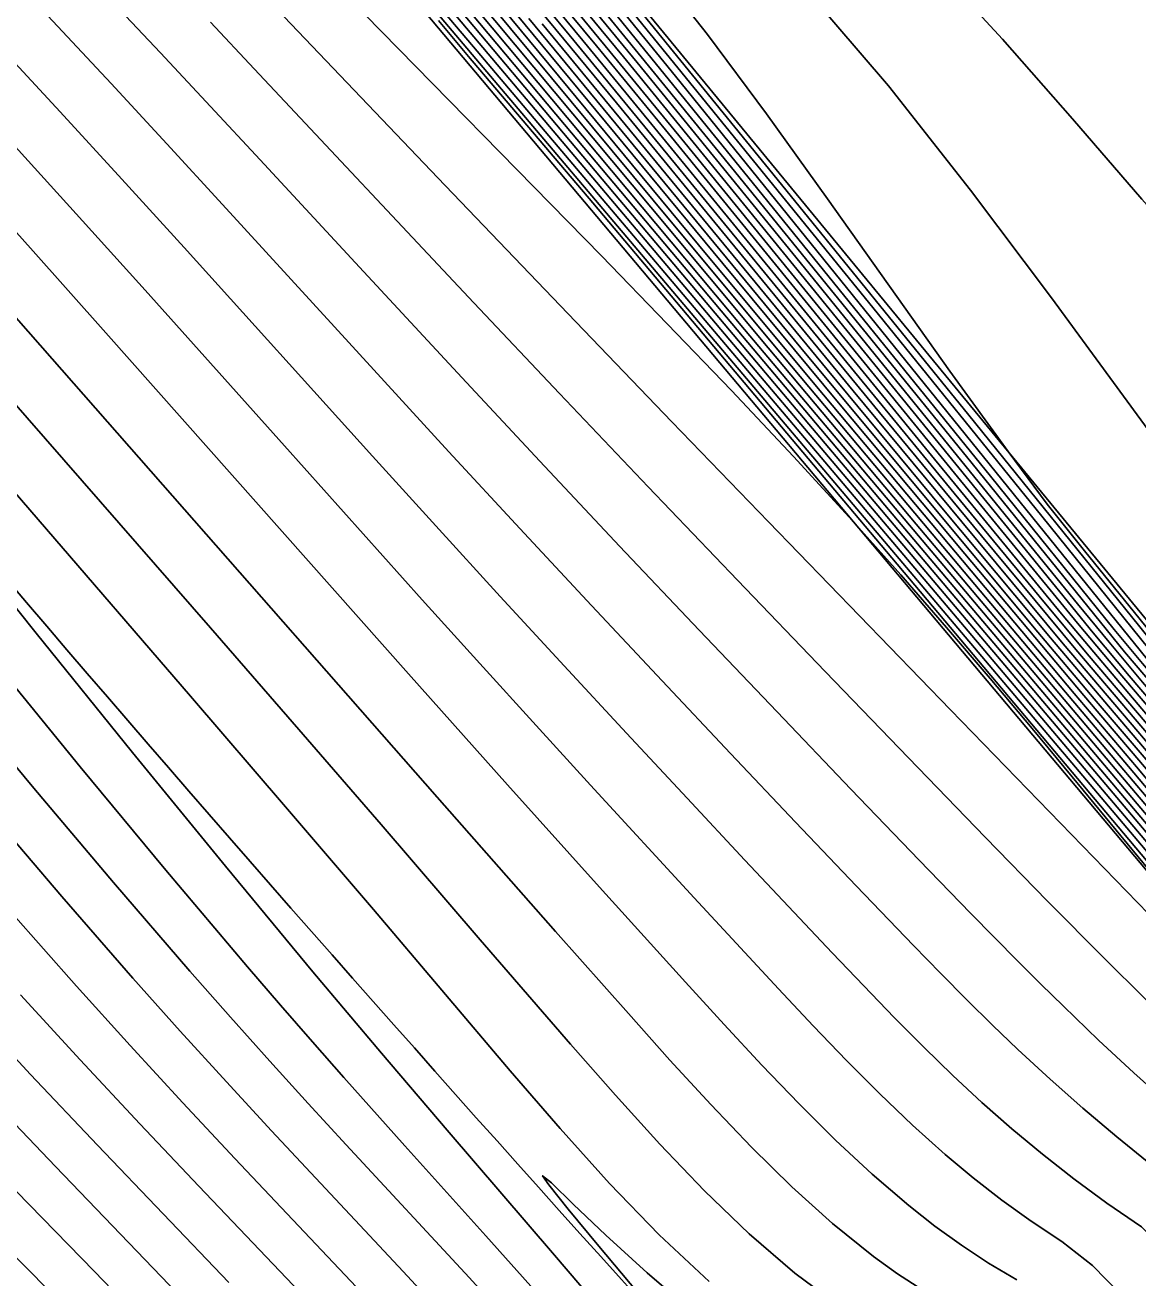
# Model space of a CAD drawing. Extents: x 2356077 to 2359823, y 225951 to 227822.
# Drawn here: x 2357701.57 to 2357731.89, y 226431.91 to 226466.04 of the extents above; entities that cross this region are included whole.
import ezdxf

# ---------------------------------------------------------------- set-up
doc = ezdxf.new("R2010")
doc.units = 0
for name, color, linetype in [('DTM Contours Major', 7, 'Continuous'), ('DTM Contours Minor', 7, 'Continuous'), ('Exist DTM Breakline', 7, 'Continuous'), ('Exist DTM Breakline Underwater', 7, 'Continuous'), ('Exist DTM Drainline', 7, 'Continuous')]:
    doc.layers.add(name, color=color, linetype=linetype)

msp = doc.modelspace()

# ---------------------------------------------------------------- linework, layer by layer
at = {"layer": 'DTM Contours Major'}
for points in [[(2357805.878, 226366.413), (2357803.254, 226369.065), (2357800.262, 226372.105), (2357792.225, 226380.337), (2357782.826, 226390.027), (2357772.859, 226400.351), (2357754.056, 226419.882), (2357746.812, 226427.411), (2357743.621, 226430.742), (2357742.276, 226432.153), (2357741.066, 226433.431), (2357739.969, 226434.601), (2357738.961, 226435.69), (2357737.811, 226436.953), (2357736.733, 226438.162), (2357735.698, 226439.344), (2357734.677, 226440.527), (2357733.642, 226441.74), (2357723.527, 226453.689), (2357714.248, 226464.651), (2357707.78, 226472.303), (2357704.616, 226476.038), (2357701.53, 226479.666)], [(2357780.789, 226396.819), (2357774.343, 226403.422), (2357771.069, 226406.767), (2357767.966, 226409.957), (2357762.982, 226414.952), (2357753.366, 226424.601), (2357748.825, 226429.171), (2357744.721, 226433.335), (2357741.251, 226436.915), (2357739.051, 226439.201), (2357738.626, 226439.701), (2357737.246, 226441.222), (2357736.597, 226441.95), (2357735.944, 226442.694), (2357735.341, 226443.395), (2357733.839, 226445.243), (2357733.217, 226445.98), (2357730.929, 226448.665), (2357729.811, 226450.004), (2357726.265, 226454.316), (2357719.012, 226463.184), (2357717.132, 226465.475), (2357715.277, 226467.726)], [(2357716.715, 226467.498), (2357721.261, 226461.91), (2357727.871, 226453.747), (2357731.24, 226449.575), (2357732.01, 226448.645), (2357734.056, 226446.245), (2357734.704, 226445.46), (2357736.476, 226443.28), (2357737.236, 226442.429), (2357738.568, 226440.972), (2357739.181, 226440.252), (2357740.027, 226439.407), (2357740.598, 226438.812), (2357741.314, 226438.081), (2357763.914, 226415.45), (2357769.565, 226409.659), (2357776.48, 226402.636), (2357781.056, 226397.885)], [(2357732.737, 226436.633), (2357731.774, 226437.497), (2357730.819, 226438.387), (2357729.857, 226439.312), (2357729.248, 226439.911), (2357728.626, 226440.531), (2357727.33, 226441.848), (2357725.931, 226443.29), (2357724.07, 226445.222), (2357722.056, 226447.327), (2357719.938, 226449.552), (2357717.767, 226451.846), (2357715.593, 226454.158), (2357713.464, 226456.435), (2357710.675, 226459.444), (2357707.97, 226462.368), (2357706.621, 226463.822), (2357705.257, 226465.283), (2357703.357, 226467.303)], [(2357781.942, 226392.528), (2357774.381, 226400.357), (2357766.922, 226408.088), (2357759.897, 226415.361), (2357753.522, 226421.948), (2357750.635, 226424.902), (2357748.003, 226427.57), (2357745.607, 226430.015), (2357743.46, 226432.217), (2357741.537, 226434.208), (2357739.684, 226436.1), (2357738.713, 226437.193), (2357736.81, 226439.319), (2357735.892, 226440.362), (2357734.989, 226441.403), (2357733.638, 226442.979), (2357731.268, 226445.776), (2357725.417, 226452.705), (2357721.172, 226457.75), (2357717.96, 226461.583), (2357713.505, 226466.915)], [(2357722.889, 226466.961), (2357725.089, 226464.386), (2357727.328, 226461.546), (2357729.534, 226458.609), (2357733.559, 226453.118)], [(2357781.26, 226394.786), (2357770.782, 226405.612), (2357760.717, 226415.987), (2357756.718, 226420.017), (2357749.37, 226427.435), (2357746.095, 226430.749), (2357743.153, 226433.754), (2357740.411, 226436.576), (2357739.154, 226437.878), (2357738.535, 226438.604), (2357736.904, 226440.418), (2357736.113, 226441.312), (2357735.349, 226442.188), (2357734.263, 226443.451), (2357733.794, 226444.018), (2357733.374, 226444.534), (2357732.75, 226445.259), (2357732.274, 226445.836), (2357730.699, 226447.685), (2357729.164, 226449.503), (2357726.006, 226453.28), (2357722.704, 226457.251), (2357715.294, 226466.218)], [(2357725.998, 226431.588), (2357725.337, 226432.022), (2357724.687, 226432.489), (2357723.566, 226433.39), (2357722.458, 226434.388), (2357721.356, 226435.471), (2357720.251, 226436.627), (2357719.136, 226437.843), (2357718.004, 226439.106), (2357716.019, 226441.345), (2357712.798, 226445.007), (2357704.997, 226453.89), (2357700.457, 226459.034)], [(2357699.605, 226447.896), (2357701.809, 226445.247), (2357703.972, 226442.679), (2357706.054, 226440.26), (2357707.159, 226439.007), (2357708.233, 226437.809), (2357709.282, 226436.656), (2357710.313, 226435.535), (2357713.663, 226431.919), (2357714.973, 226430.486)], [(2357700.351, 226437.073), (2357702.391, 226434.942), (2357706.385, 226430.788)]]:
    msp.add_lwpolyline(points, dxfattribs=at)
at = {"layer": 'DTM Contours Minor'}
for points in [[(2357805.454, 226367.179), (2357802.633, 226370.027), (2357799.435, 226373.276), (2357791.619, 226381.283), (2357782.622, 226390.561), (2357773.111, 226400.407), (2357763.751, 226410.117), (2357746.157, 226428.385), (2357744.441, 226430.163), (2357742.891, 226431.777), (2357741.507, 226433.228), (2357740.258, 226434.55), (2357739.161, 226435.704), (2357736.959, 226438.162), (2357735.946, 226439.313), (2357734.945, 226440.469), (2357733.933, 226441.653), (2357713.785, 226465.447), (2357708.927, 226471.171), (2357697.968, 226484.048)], [(2357707.548, 226479.079), (2357719.286, 226464.647), (2357726.376, 226455.896), (2357732.298, 226448.574), (2357732.951, 226447.791), (2357734.128, 226446.41), (2357734.809, 226445.588), (2357736.065, 226444.042), (2357736.754, 226443.226), (2357737.585, 226442.282), (2357738.984, 226440.724), (2357739.293, 226440.362), (2357740.1, 226439.512), (2357742.005, 226437.468), (2357746.309, 226433.089), (2357772.247, 226407.116), (2357778.707, 226400.627), (2357780.402, 226398.868)], [(2357805.002, 226366.319), (2357802.667, 226368.707), (2357794.025, 226377.613), (2357783.398, 226388.621), (2357771.811, 226400.657), (2357739.931, 226433.822), (2357739.202, 226434.578), (2357735.775, 226438.125), (2357726.78, 226447.383), (2357721.82, 226452.509), (2357719.193, 226455.233), (2357716.574, 226457.958), (2357713.017, 226461.673), (2357708.047, 226466.885), (2357703.354, 226471.791), (2357700.977, 226474.29)], [(2357780.73, 226397.189), (2357775.007, 226403.032), (2357772.084, 226406.01), (2357769.333, 226408.83), (2357754.162, 226424.034), (2357749.359, 226428.863), (2357745.015, 226433.267), (2357741.36, 226437.035), (2357740.395, 226438.043), (2357739.154, 226439.322), (2357738.761, 226439.783), (2357737.488, 226441.189), (2357736.862, 226441.888), (2357736.181, 226442.659), (2357735.566, 226443.375), (2357734.012, 226445.286), (2357733.39, 226446.027), (2357731.292, 226448.488), (2357730.244, 226449.742), (2357726.97, 226453.734), (2357719.46, 226462.933), (2357717.501, 226465.324), (2357714.299, 226469.212)], [(2357716.613, 226468.549), (2357722.063, 226461.846), (2357727.278, 226455.414), (2357731.905, 226449.687), (2357734.047, 226447.023), (2357735.24, 226445.57), (2357738.236, 226441.885), (2357739.356, 226440.562), (2357739.607, 226440.275), (2357739.822, 226440.061), (2357739.928, 226439.96), (2357755.538, 226424.329), (2357758.833, 226421.145), (2357762.067, 226418.658), (2357765.33, 226416.447), (2357768.602, 226414.585), (2357771.866, 226413.144), (2357775.104, 226412.197), (2357778.295, 226411.815), (2357780.913, 226411.959)], [(2357807.7, 226365.264), (2357805.01, 226367.964), (2357801.995, 226371.006), (2357798.6, 226374.454), (2357791.022, 226382.217), (2357782.436, 226391.074), (2357773.415, 226400.413), (2357749.404, 226425.318), (2357745.29, 226429.557), (2357743.536, 226431.372), (2357741.973, 226432.999), (2357740.568, 226434.476), (2357739.328, 226435.749), (2357738.204, 226437.025), (2357737.176, 226438.168), (2357736.184, 226439.291), (2357735.207, 226440.415), (2357734.224, 226441.56), (2357731.71, 226444.521), (2357721.702, 226456.351), (2357715.12, 226464.153), (2357711.681, 226468.236)], [(2357807.43, 226365.878), (2357804.548, 226368.767), (2357801.339, 226372.002), (2357797.756, 226375.64), (2357790.433, 226383.141), (2357782.262, 226391.57), (2357773.732, 226400.402), (2357757.545, 226417.187), (2357748.233, 226426.826), (2357746.169, 226428.921), (2357744.206, 226430.941), (2357742.456, 226432.75), (2357740.888, 226434.391), (2357739.449, 226435.853), (2357738.395, 226437.065), (2357737.38, 226438.188), (2357736.405, 226439.287), (2357735.449, 226440.382), (2357734.494, 226441.491), (2357732.313, 226444.054), (2357722.228, 226455.981), (2357717.623, 226461.447), (2357711.873, 226468.29)], [(2357782.098, 226392.054), (2357774.055, 226400.382), (2357758.721, 226416.274), (2357752.123, 226423.099), (2357749.432, 226425.866), (2357747.074, 226428.258), (2357744.897, 226430.487), (2357742.953, 226432.489), (2357741.212, 226434.3), (2357739.564, 226435.979), (2357738.576, 226437.113), (2357737.574, 226438.219), (2357736.612, 226439.298), (2357735.676, 226440.366), (2357734.747, 226441.44), (2357732.959, 226443.535), (2357724.991, 226452.959), (2357720.532, 226458.251), (2357716.267, 226463.333), (2357712.104, 226468.298)], [(2357747.184, 226430.124), (2357743.79, 226433.578), (2357740.82, 226436.648), (2357739.29, 226438.199), (2357738.744, 226438.84), (2357738.103, 226439.566), (2357737.307, 226440.445), (2357736.556, 226441.286), (2357735.84, 226442.1), (2357734.682, 226443.441), (2357733.767, 226444.563), (2357733.101, 226445.333), (2357732.669, 226445.873), (2357729.851, 226449.185), (2357727.087, 226452.505), (2357724.134, 226456.073), (2357717.677, 226463.923), (2357716.026, 226465.924), (2357714.373, 226467.92)], [(2357747.732, 226429.806), (2357744.105, 226433.493), (2357741.006, 226436.698), (2357739.355, 226438.363), (2357738.847, 226438.96), (2357738.289, 226439.6), (2357737.512, 226440.455), (2357736.781, 226441.269), (2357736.088, 226442.055), (2357735.482, 226442.749), (2357734.895, 226443.431), (2357733.962, 226444.579), (2357733.267, 226445.379), (2357732.857, 226445.902), (2357730.197, 226449.024), (2357727.623, 226452.123), (2357724.847, 226455.485), (2357718.12, 226463.679), (2357716.394, 226465.775), (2357714.674, 226467.856)], [(2357780.861, 226396.436), (2357773.661, 226403.83), (2357770.029, 226407.55), (2357766.565, 226411.119), (2357761.73, 226415.966), (2357752.561, 226425.176), (2357748.28, 226429.487), (2357744.417, 226433.411), (2357739.995, 226437.982), (2357738.949, 226439.081), (2357738.478, 226439.631), (2357737.721, 226440.46), (2357737.011, 226441.249), (2357736.34, 226442.005), (2357735.711, 226442.724), (2357735.118, 226443.414), (2357733.666, 226445.2), (2357730.563, 226448.843), (2357729.375, 226450.27), (2357726.883, 226453.288), (2357723.879, 226456.946), (2357718.565, 226463.432), (2357716.762, 226465.625), (2357714.975, 226467.79)], [(2357715.877, 226467.602), (2357717.871, 226465.173), (2357721.953, 226460.176), (2357728.732, 226451.857), (2357730.674, 226449.483), (2357731.654, 226448.313), (2357733.559, 226446.078), (2357734.184, 226445.331), (2357735.793, 226443.352), (2357736.426, 226442.617), (2357737.136, 226441.815), (2357737.737, 226441.147), (2357738.378, 226440.445), (2357738.899, 226439.862), (2357739.257, 226439.441), (2357740.596, 226438.07), (2357741.456, 226437.168), (2357745.293, 226433.215), (2357749.876, 226428.571), (2357754.952, 226423.471), (2357770.655, 226407.746), (2357773.072, 226405.279), (2357780.681, 226397.549)], [(2357716.171, 226467.55), (2357718.24, 226465.024), (2357722.488, 226459.813), (2357730.246, 226450.274), (2357731.102, 226449.225), (2357732.018, 226448.136), (2357733.727, 226446.131), (2357734.357, 226445.375), (2357736.024, 226443.325), (2357736.679, 226442.566), (2357737.421, 226441.733), (2357737.995, 226441.098), (2357738.606, 226440.431), (2357739.03, 226439.948), (2357739.352, 226439.57), (2357740.716, 226438.179), (2357741.53, 226437.328), (2357745.537, 226433.206), (2357750.348, 226428.337)], [(2357716.454, 226467.511), (2357720.815, 226462.164), (2357727.214, 226454.282), (2357731.523, 226448.968), (2357733.899, 226446.179), (2357734.535, 226445.412), (2357736.256, 226443.295), (2357736.943, 226442.508), (2357737.724, 226441.642), (2357738.777, 226440.486), (2357739.388, 226439.769), (2357740.774, 226438.383), (2357741.604, 226437.529), (2357745.795, 226433.262), (2357750.855, 226428.186), (2357756.451, 226422.6), (2357762.252, 226416.802), (2357767.926, 226411.089), (2357775.513, 226403.34), (2357781.465, 226397.158)], [(2357716.977, 226467.812), (2357724.664, 226458.348), (2357729.273, 226452.657), (2357733.743, 226447.117), (2357734.258, 226446.507), (2357734.985, 226445.627), (2357737.116, 226443.006), (2357737.932, 226442.013), (2357739.292, 226440.415), (2357739.701, 226439.943), (2357739.854, 226439.785), (2357740.026, 226439.622), (2357765.983, 226413.63), (2357771.225, 226408.496), (2357773.121, 226407.262), (2357774.889, 226406.319), (2357776.566, 226405.659), (2357778.19, 226405.274), (2357779.8, 226405.158)], [(2357718.651, 226467.7), (2357720.16, 226465.78), (2357721.766, 226463.618), (2357723.429, 226461.306), (2357726.763, 226456.613), (2357728.354, 226454.418), (2357729.42, 226452.992), (2357730.429, 226451.716), (2357733.313, 226448.162), (2357734.242, 226447.026), (2357734.655, 226446.541), (2357734.749, 226446.382), (2357734.834, 226446.325), (2357738.984, 226441.22), (2357738.996, 226441.179), (2357739.099, 226441.08), (2357739.349, 226440.787), (2357741.576, 226438.551), (2357745.063, 226435.06), (2357746.442, 226433.794), (2357750.307, 226430.818)], [(2357726.305, 226467.722), (2357728.202, 226465.661), (2357730.104, 226463.486), (2357731.998, 226461.294), (2357733.874, 226459.184), (2357735.305, 226457.66), (2357736.701, 226456.233), (2357739.326, 226453.616), (2357740.524, 226452.402), (2357741.622, 226451.235), (2357742.138, 226450.656), (2357742.63, 226450.083), (2357743.104, 226449.513), (2357743.566, 226448.943), (2357744.479, 226447.789), (2357745.073, 226447.032), (2357745.691, 226446.259), (2357746.348, 226445.469), (2357747.059, 226444.66), (2357747.838, 226443.831), (2357748.7, 226442.981), (2357750.943, 226441.021), (2357753.554, 226439.006)], [(2357804.455, 226367.175), (2357801.908, 226369.761), (2357793.512, 226378.343), (2357783.357, 226388.843), (2357751.721, 226421.703), (2357743.921, 226429.854), (2357741.961, 226431.944), (2357739.5, 226434.597), (2357737.312, 226437.023), (2357736.026, 226438.482), (2357734.868, 226439.823), (2357733.802, 226441.082), (2357732.792, 226442.293), (2357730.099, 226445.561), (2357729.006, 226446.878), (2357727.866, 226448.235), (2357726.675, 226449.63), (2357725.43, 226451.059), (2357724.125, 226452.52), (2357722.507, 226454.282), (2357720.816, 226456.08), (2357719.066, 226457.905), (2357717.273, 226459.753), (2357710.363, 226466.814)], [(2357781.792, 226392.995), (2357774.707, 226400.329), (2357767.712, 226407.578), (2357761.068, 226414.45), (2357754.939, 226420.779), (2357751.842, 226423.934), (2357748.953, 226426.861), (2357746.333, 226429.527), (2357743.974, 226431.936), (2357741.862, 226434.116), (2357739.809, 226436.215), (2357738.823, 226437.304), (2357737.938, 226438.306), (2357737.001, 226439.348), (2357736.101, 226440.366), (2357735.222, 226441.375), (2357733.881, 226442.936), (2357731.408, 226445.855), (2357725.85, 226452.443), (2357721.811, 226457.25), (2357718.613, 226461.076), (2357713.854, 226466.785)], [(2357781.649, 226393.454), (2357768.494, 226407.073), (2357762.232, 226413.546), (2357756.369, 226419.595), (2357753.053, 226422.962), (2357747.073, 226429.024), (2357744.496, 226431.649), (2357742.186, 226434.024), (2357739.943, 226436.322), (2357738.918, 226437.433), (2357738.112, 226438.357), (2357737.188, 226439.381), (2357736.305, 226440.375), (2357735.449, 226441.354), (2357734.118, 226442.9), (2357732.647, 226444.636), (2357731.628, 226445.844), (2357729.914, 226447.868), (2357726.287, 226452.175), (2357722.45, 226456.749), (2357719.266, 226460.567), (2357714.209, 226466.648)], [(2357781.512, 226393.906), (2357769.267, 226406.576), (2357763.387, 226412.649), (2357757.811, 226418.401), (2357747.827, 226428.506), (2357745.023, 226431.355), (2357740.086, 226436.42), (2357739.003, 226437.574), (2357738.283, 226438.411), (2357737.371, 226439.417), (2357736.506, 226440.388), (2357735.672, 226441.338), (2357734.35, 226442.87), (2357733.841, 226443.466), (2357733.365, 226444.033), (2357732.975, 226444.512), (2357732.371, 226445.214), (2357731.852, 226445.832), (2357730.152, 226447.832), (2357726.727, 226451.904), (2357723.089, 226456.249), (2357719.92, 226460.057), (2357714.568, 226466.508)], [(2357732.285, 226434.961), (2357731.311, 226435.747), (2357730.387, 226436.529), (2357729.496, 226437.319), (2357728.621, 226438.13), (2357727.929, 226438.794), (2357727.23, 226439.483), (2357726.515, 226440.204), (2357725.778, 226440.959), (2357724.208, 226442.593), (2357722.56, 226444.324), (2357720.787, 226446.196), (2357718.921, 226448.176), (2357716.998, 226450.229), (2357715.051, 226452.321), (2357713.114, 226454.416), (2357709.996, 226457.817), (2357706.945, 226461.153), (2357705.428, 226462.804), (2357703.909, 226464.446), (2357702.183, 226466.296)], [(2357740.731, 226431.726), (2357739.302, 226432.968), (2357737.425, 226434.563), (2357737.062, 226434.876), (2357736.09, 226435.73), (2357735.113, 226436.617), (2357734.121, 226437.541), (2357733.108, 226438.509), (2357732.065, 226439.526), (2357730.984, 226440.6), (2357729.426, 226442.174), (2357727.726, 226443.915), (2357725.634, 226446.073), (2357723.363, 226448.428), (2357720.978, 226450.913), (2357718.545, 226453.461), (2357716.128, 226456.004), (2357713.794, 226458.474), (2357707.81, 226464.848), (2357706.614, 226466.117)], [(2357806.285, 226365.665), (2357803.86, 226368.117), (2357801.086, 226370.936), (2357792.857, 226379.36), (2357783.081, 226389.432), (2357752.947, 226420.731), (2357745.521, 226428.452), (2357742.898, 226431.211), (2357741.766, 226432.409), (2357740.733, 226433.51), (2357739.783, 226434.53), (2357738.901, 226435.489), (2357737.647, 226436.873), (2357736.476, 226438.191), (2357735.352, 226439.482), (2357734.235, 226440.785), (2357733.087, 226442.139), (2357725.186, 226451.529), (2357717.036, 226461.196), (2357713.651, 226465.187), (2357712.833, 226466.165)], [(2357781.383, 226394.35), (2357770.03, 226406.089), (2357759.26, 226417.197), (2357748.593, 226427.977), (2357745.556, 226431.055), (2357742.832, 226433.843), (2357740.241, 226436.506), (2357739.081, 226437.723), (2357738.427, 226438.49), (2357737.554, 226439.455), (2357736.705, 226440.403), (2357735.893, 226441.324), (2357734.578, 226442.843), (2357734.053, 226443.457), (2357733.58, 226444.024), (2357733.175, 226444.522), (2357732.564, 226445.233), (2357732.067, 226445.83), (2357730.411, 226447.773), (2357727.169, 226451.63), (2357723.727, 226455.75), (2357720.576, 226459.544), (2357714.93, 226466.364)], [(2357781.146, 226395.213), (2357771.522, 226405.146), (2357762.179, 226414.771), (2357757.963, 226419.012), (2357750.157, 226426.882), (2357746.637, 226430.439), (2357743.473, 226433.665), (2357740.602, 226436.625), (2357739.223, 226438.037), (2357738.64, 226438.722), (2357737.918, 226439.53), (2357737.105, 226440.432), (2357736.334, 226441.3), (2357735.594, 226442.144), (2357734.472, 226443.446), (2357733.571, 226444.548), (2357732.928, 226445.293), (2357732.475, 226445.851), (2357730.983, 226447.601), (2357729.507, 226449.344), (2357726.547, 226452.891), (2357723.42, 226456.661), (2357715.66, 226466.072)], [(2357733.869, 226431.715), (2357732.938, 226432.357), (2357731.987, 226433.295), (2357731.039, 226433.947), (2357730.143, 226434.604), (2357729.285, 226435.275), (2357728.454, 226435.968), (2357727.637, 226436.69), (2357726.85, 226437.423), (2357726.056, 226438.194), (2357725.249, 226439.006), (2357724.419, 226439.861), (2357723.559, 226440.762), (2357721.179, 226443.29), (2357719.604, 226444.974), (2357717.956, 226446.745), (2357716.253, 226448.585), (2357714.515, 226450.474), (2357712.759, 226452.395), (2357711.035, 226454.293), (2357705.898, 226459.977), (2357704.204, 226461.841), (2357702.525, 226463.676), (2357700.953, 226465.379)], [(2357723.803, 226431.102), (2357722.538, 226432.038), (2357721.298, 226433.103), (2357720.077, 226434.279), (2357718.863, 226435.546), (2357717.65, 226436.886), (2357716.427, 226438.279), (2357713.97, 226441.121), (2357711.269, 226444.256), (2357709.024, 226446.85), (2357706.621, 226449.615), (2357701.625, 226455.339), (2357693.686, 226464.403)], [(2357731.425, 226431.453), (2357730.65, 226432.249), (2357729.813, 226432.898), (2357728.98, 226433.45), (2357728.18, 226434.027), (2357727.402, 226434.633), (2357726.637, 226435.273), (2357725.749, 226436.07), (2357724.858, 226436.92), (2357723.957, 226437.823), (2357723.037, 226438.777), (2357722.092, 226439.781), (2357719.794, 226442.26), (2357716.976, 226445.328), (2357715.489, 226446.959), (2357713.957, 226448.646), (2357712.388, 226450.383), (2357708.631, 226454.573), (2357704.834, 226458.816), (2357702.961, 226460.899), (2357701.126, 226462.925)], [(2357728.59, 226431.851), (2357727.821, 226432.311), (2357727.079, 226432.799), (2357726.355, 226433.32), (2357725.644, 226433.877), (2357724.646, 226434.731), (2357723.652, 226435.657), (2357722.654, 226436.649), (2357721.644, 226437.702), (2357720.615, 226438.81), (2357719.56, 226439.966), (2357717.219, 226442.551), (2357714.709, 226445.345), (2357712.012, 226448.366), (2357703.769, 226457.655), (2357701.713, 226459.962), (2357699.725, 226462.179)], [(2357720.206, 226431.812), (2357718.841, 226433.08), (2357717.491, 226434.476), (2357716.143, 226435.974), (2357714.782, 226437.549), (2357711.057, 226441.94), (2357708.666, 226444.739), (2357706.07, 226447.759), (2357697.76, 226457.384)], [(2357699.216, 226452.784), (2357701.866, 226449.472), (2357704.49, 226446.225), (2357707.025, 226443.123), (2357709.41, 226440.248), (2357711.282, 226438.029), (2357713.071, 226435.936), (2357715.993, 226432.529), (2357717.427, 226430.844), (2357718.837, 226429.164), (2357720.22, 226427.484), (2357721.573, 226425.798), (2357722.878, 226424.117), (2357724.139, 226422.435), (2357725.467, 226420.79), (2357728.454, 226417.475), (2357730.786, 226415.727), (2357729.785, 226411.199)], [(2357700.666, 226448.76), (2357703.063, 226445.835), (2357705.403, 226443.012), (2357707.628, 226440.38), (2357708.526, 226439.337), (2357709.398, 226438.337), (2357710.249, 226437.37), (2357711.912, 226435.504), (2357714.118, 226433.049), (2357715.498, 226431.508)], [(2357700.577, 226444.625), (2357702.566, 226442.296), (2357704.505, 226440.069), (2357705.792, 226438.628), (2357707.05, 226437.246), (2357708.283, 226435.911), (2357710.688, 226433.341), (2357711.868, 226432.084), (2357713.126, 226430.732)], [(2357701.171, 226441.887), (2357702.968, 226439.852), (2357704.427, 226438.24), (2357705.867, 226436.679), (2357707.285, 226435.164), (2357711.384, 226430.82)], [(2357701.44, 226439.622), (2357703.067, 226437.846), (2357704.691, 226436.107), (2357706.3, 226434.407), (2357709.421, 226431.125)], [(2357699.905, 226439.398), (2357701.714, 226437.451), (2357703.535, 226435.524), (2357707.116, 226431.777)], [(2357696.713, 226438.996), (2357703.462, 226432.077), (2357705.639, 226429.824)], [(2357719.801, 226430.942), (2357718.514, 226432.042), (2357717.393, 226433.068), (2357716.502, 226433.918), (2357715.906, 226434.493), (2357715.669, 226434.692), (2357715.834, 226434.441), (2357716.364, 226433.78), (2357717.197, 226432.775), (2357719.529, 226430.005)], [(2357699.756, 226434.052), (2357702.216, 226431.559)]]:
    msp.add_lwpolyline(points, dxfattribs=at)
at = {"layer": 'Exist DTM Breakline'}
msp.add_line((2357677.671, 226516.083), (2357739.379, 226441.004), dxfattribs=at)
at = {"layer": 'Exist DTM Breakline Underwater'}
msp.add_line((2357673.929, 226512.255), (2357739.428, 226434.309), dxfattribs=at)
at = {"layer": 'Exist DTM Drainline'}
msp.add_spline([(2357699.586, 226858.192), (2357670.366, 226820.782), (2357623.327, 226796.892), (2357587.218, 226772.268), (2357568.803, 226744.252), (2357555.19, 226717.62), (2357555.017, 226695.126), (2357553.473, 226672.759), (2357563.697, 226642.736), (2357576.526, 226627.993), (2357663.798, 226499.169), (2357732.721, 226415.647), (2357803.211, 226342.215), (2357874.586, 226264.309)], degree=3, dxfattribs=at)

doc.saveas('drawing.dxf')
